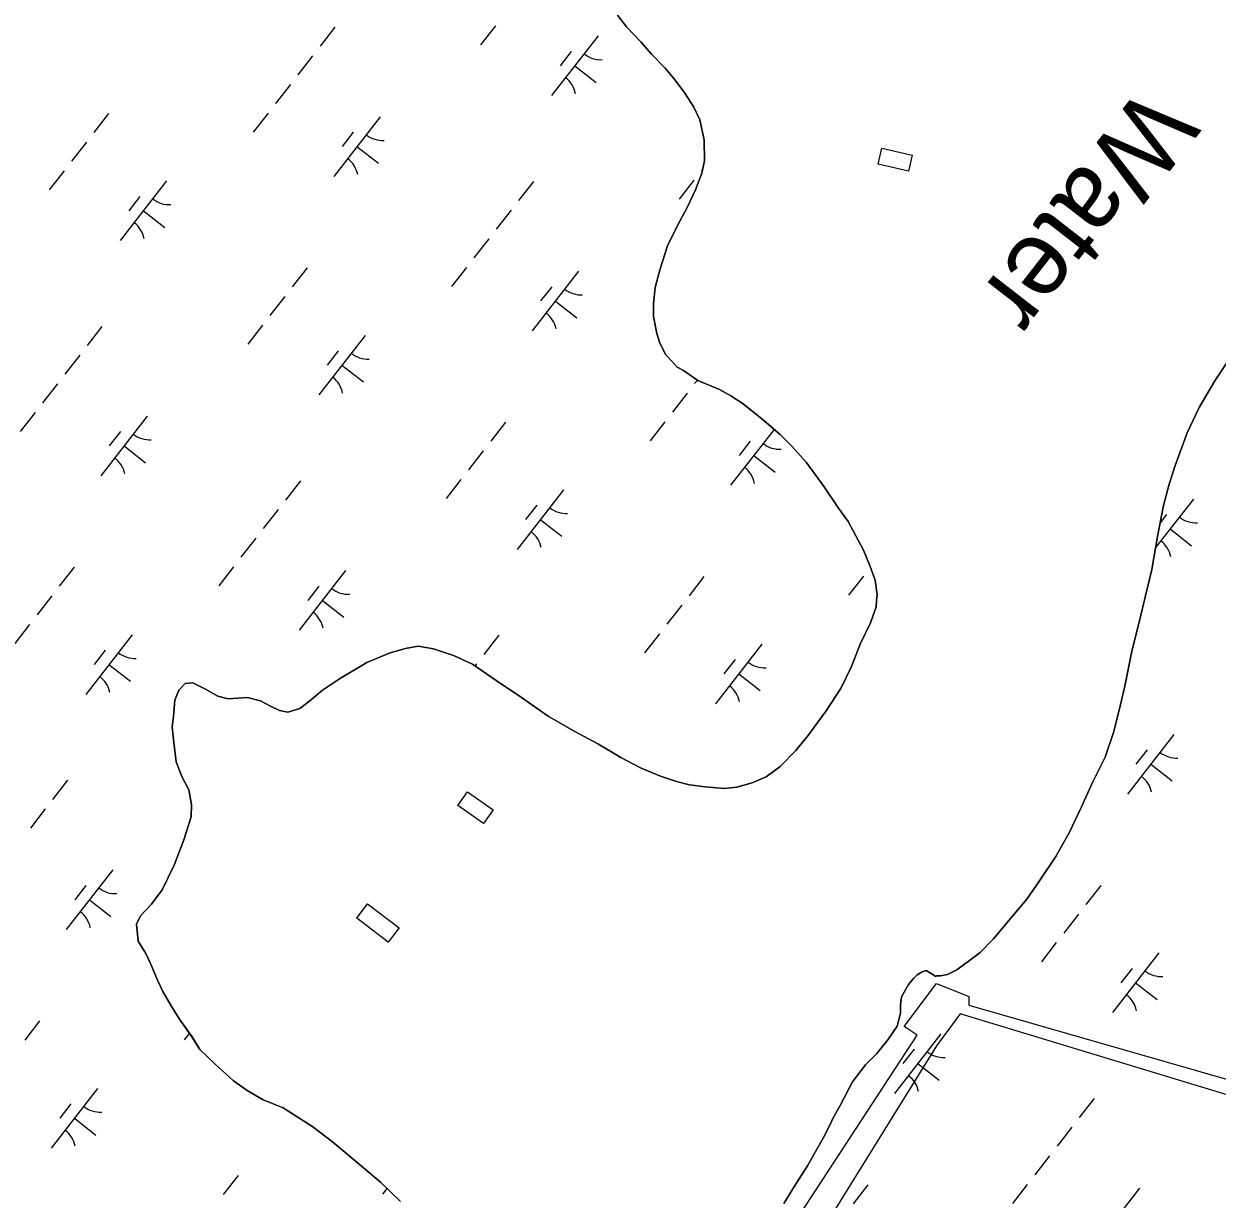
# Model space of a CAD drawing. Extents: x 3888273 to 3909528, y 158682 to 181032.
# Drawn here: x 3900792 to 3901581, y 166620 to 167398 of the extents above; entities that cross this region are included whole.
import ezdxf

# ---------------------------------------------------------------- set-up
doc = ezdxf.new("R2010")
doc.units = 0
for name, color, linetype in [('V-CHAN-DOCK', 7, 'Continuous'), ('V-RIVR-IDEN', 7, 'Continuous'), ('V-TOPO-SHOR', 7, 'Continuous'), ('V-WETL-SWMP', 7, 'Continuous')]:
    doc.layers.add(name, color=color, linetype=linetype)

msp = doc.modelspace()

# ---------------------------------------------------------------- linework, layer by layer
at = {"layer": 'V-CHAN-DOCK'}
for points in [[(3901359.19, 167315.46), (3901379.27, 167310.82), (3901376.84, 167300.28), (3901356.76, 167304.91)], [(3901085.16, 166889.63), (3901102.07, 166877.69), (3901095.68, 166868.63), (3901078.76, 166880.57)], [(3901018.99, 166815.5), (3901039.89, 166799.58), (3901032.69, 166790.14), (3901011.8, 166806.06)], [(3901411.01, 166742.85), (3901395.38, 166721.53), (3901307.23, 166579.35), (3901293.01, 166569.4), (3901237.56, 166563.71), (3901256.04, 166579.35), (3901284.48, 166582.19), (3901294.43, 166593.57), (3901382.58, 166728.63), (3901374.05, 166734.32), (3901395.38, 166762.76), (3901416.7, 166754.23), (3901416.7, 166748.54), (3901654.13, 166680.29), (3901770.72, 166643.33), (3901907.2, 166600.68), (3901901.52, 166590.72), (3901701.05, 166654.7)]]:
    msp.add_lwpolyline(points, close=True, dxfattribs=at)
at = {"layer": 'V-TOPO-SHOR'}
for points in [[(3901223.8, 167263.77), (3901230.62, 167276.66), (3901235.92, 167287.99), (3901240.05, 167298.9), (3901241.89, 167307.08), (3901241.72, 167321.05), (3901238.84, 167334.21), (3901234.85, 167342.7), (3901228.91, 167351.95), (3901222.6, 167360.41), (3901215.9, 167368.48), (3901206.85, 167377.68), (3901199.77, 167385.74), (3901190.33, 167395.72), (3901184.41, 167403.41)], [(3900939.39, 166691.94), (3900930.38, 166698.43), (3900918.21, 166709.53), (3900908, 166719.11), (3900902.84, 166727.59), (3900894.55, 166739.13), (3900889.01, 166747.99), (3900883.45, 166757.62), (3900880.26, 166764.57), (3900875.46, 166776.16), (3900872.27, 166782.72), (3900867.12, 166790.8), (3900866.21, 166802.05), (3900868.85, 166807.52), (3900876.13, 166815.37), (3900883, 166824.77), (3900890.95, 166841.18), (3900897.34, 166857.95), (3900902.2, 166873.15), (3900902.49, 166881.3), (3900900.81, 166890.98), (3900896.04, 166899.85), (3900892.43, 166909.51), (3900890.72, 166922.3), (3900889.82, 166932.38), (3900890.5, 166939.77), (3900891.54, 166950.26), (3900894.17, 166956.89), (3900898.39, 166961.21), (3900903.43, 166961.67), (3900911.24, 166957.88), (3900919.84, 166952.94), (3900926.85, 166951.09), (3900939.65, 166952.02), (3900948.21, 166949.8), (3900954.86, 166946.39), (3900960.72, 166943.36), (3900966.16, 166942.26), (3900974.29, 166944.69), (3900980.82, 166949.82), (3900989.27, 166956.91), (3901000.44, 166964.42), (3901018.55, 166975.13), (3901034, 166981.53), (3901044.05, 166984.38), (3901052.57, 166986.03), (3901062.69, 166984.22), (3901075.94, 166979.73), (3901088.43, 166974.06), (3901104.09, 166963.38), (3901120.93, 166951.95), (3901138.55, 166939.74), (3901155.75, 166929.86), (3901171.77, 166921.14), (3901186.63, 166912.39), (3901199.53, 166905.57), (3901212.8, 166899.91), (3901223.32, 166896.55), (3901231.89, 166894.32), (3901242.38, 166892.9), (3901254.82, 166891.89), (3901263.35, 166892.77), (3901273.41, 166895.62), (3901282.67, 166899.61), (3901291.91, 166906.33), (3901302.25, 166916.94), (3901310.28, 166926.74), (3901322.5, 166943.2), (3901332.4, 166958.46), (3901339.21, 166972.52), (3901344.85, 166987.34), (3901351.67, 167001.4), (3901355.42, 167011.93), (3901355.75, 167016.2), (3901356.09, 167020.09), (3901354.81, 167029.77), (3901351.59, 167038.66), (3901347.19, 167049.48), (3901336.86, 167068.37), (3901330.54, 167077.22), (3901321.04, 167091.46), (3901309.2, 167107.62), (3901299.75, 167118.37), (3901291.89, 167126.04), (3901279.73, 167136.36), (3901267.57, 167146.31), (3901259.35, 167151.64), (3901251.93, 167155.82), (3901237.49, 167161.85), (3901228.09, 167168.33), (3901223.79, 167170.61), (3901220.25, 167174.44), (3901216.32, 167178.66), (3901212.34, 167186.38), (3901210.32, 167192.95), (3901208.24, 167204.18), (3901208.13, 167212.72), (3901209.16, 167223.21), (3901212.5, 167235.68), (3901217.36, 167250.88), (3901223.8, 167263.77)], [(3901591.67, 167179.84), (3901579.48, 167161.44), (3901569.21, 167143.85), (3901561.27, 167127.05), (3901553.39, 167105.61), (3901549.27, 167093.14), (3901545.56, 167079.11), (3901541.55, 167058.49), (3901537.94, 167036.71), (3901533.51, 167018.41), (3901529.08, 167000.11), (3901524.64, 166982.58), (3901519.88, 166959.62), (3901516.19, 166943.67), (3901512.5, 166928.87), (3901506.88, 166912.49), (3901498.55, 166895.7), (3901491.37, 166879.69), (3901483.43, 166862.9), (3901474.31, 166846.87), (3901463.64, 166830.83), (3901455.25, 166818.69), (3901445.69, 166807.31), (3901433.06, 166792.41), (3901424.25, 166783.37), (3901418.1, 166778.64), (3901408.86, 166771.92), (3901402.69, 166768.74), (3901398.04, 166767.9), (3901395.33, 166767.87), (3901394.94, 166767.48), (3901391.81, 166769.38), (3901389.07, 166771.29), (3901387.91, 166771.27), (3901385.98, 166770.47), (3901382.51, 166768.49), (3901380.21, 166766.13), (3901376.77, 166762.2), (3901372.21, 166753.99), (3901371.5, 166748.55), (3901371.57, 166743.12), (3901369.35, 166734.55), (3901363.25, 166725.55), (3901355.98, 166716.53), (3901348.31, 166709.06), (3901339.91, 166697.7), (3901331.57, 166682.07), (3901327.01, 166673.86), (3901325.12, 166669.57), (3901320.58, 166660.97), (3901316.02, 166652.76), (3901309.94, 166642.2), (3901304.61, 166633.6), (3901300.42, 166626.95), (3901294.34, 166617.17)], [(3901040.84, 166618.67), (3901027.48, 166631.32), (3901012.18, 166644.33), (3900995.71, 166658.09), (3900982.77, 166668.02), (3900963.21, 166680.59), (3900949.95, 166685.86), (3900939.39, 166691.94)]]:
    msp.add_lwpolyline(points, dxfattribs=at)
at = {"layer": 'V-WETL-SWMP'}
for p, q in [((3901184.41, 167403.41), (3901190.33, 167395.72)), ((3900997.39, 167395.53), (3900987.57, 167382.9)), ((3901103.63, 167396.49), (3901093.8, 167383.87)), ((3901190.33, 167395.72), (3901199.77, 167385.74)), ((3901171.47, 167389.7), (3901140.76, 167350.24)), ((3901199.77, 167385.74), (3901206.85, 167377.68)), ((3901153.71, 167379.44), (3901146.34, 167369.97)), ((3901206.85, 167377.68), (3901215.9, 167368.48)), ((3900982.65, 167376.59), (3900972.83, 167363.96)), ((3901156.11, 167369.97), (3901170.32, 167358.91)), ((3901215.9, 167368.48), (3901222.6, 167360.41)), ((3900967.92, 167357.64), (3900958.09, 167345.02)), ((3901222.6, 167360.41), (3901228.91, 167351.95)), ((3901228.91, 167351.95), (3901234.85, 167342.7)), ((3900847.71, 167338.46), (3900837.89, 167325.83)), ((3900953.18, 167338.7), (3900943.35, 167326.07)), ((3901234.85, 167342.7), (3901238.84, 167334.21)), ((3901027.32, 167336.23), (3900996.62, 167296.77)), ((3901238.84, 167334.21), (3901241.72, 167321.05)), ((3901009.56, 167325.97), (3901002.19, 167316.5)), ((3900832.98, 167319.52), (3900823.15, 167306.89)), ((3901011.97, 167316.5), (3901026.17, 167305.44)), ((3901241.72, 167321.05), (3901241.89, 167307.08)), ((3901241.89, 167307.08), (3901240.05, 167298.9)), ((3900818.24, 167300.58), (3900808.41, 167287.95)), ((3901240.05, 167298.9), (3901235.92, 167287.99)), ((3901240.7, 167301.8), (3901239.82, 167300.66)), ((3900886.08, 167293.78), (3900855.37, 167254.32)), ((3901128.67, 167293.38), (3901118.85, 167280.75)), ((3901234.91, 167294.35), (3901225.08, 167281.72)), ((3900868.32, 167283.52), (3900860.95, 167274.05)), ((3901235.92, 167287.99), (3901230.62, 167276.66)), ((3901230.62, 167276.66), (3901223.8, 167263.77)), ((3900870.73, 167274.05), (3900884.93, 167263)), ((3901113.93, 167274.44), (3901104.11, 167261.81)), ((3901223.8, 167263.77), (3901217.36, 167250.88)), ((3901099.2, 167255.5), (3901089.37, 167242.87)), ((3901217.36, 167250.88), (3901212.5, 167235.68)), ((3900978.99, 167236.31), (3900969.17, 167223.69)), ((3901084.46, 167236.56), (3901074.63, 167223.93)), ((3901212.5, 167235.68), (3901209.16, 167223.21)), ((3901158.6, 167234.08), (3901127.9, 167194.62)), ((3901140.84, 167223.83), (3901133.47, 167214.36)), ((3901209.16, 167223.21), (3901208.13, 167212.72)), ((3900964.26, 167217.37), (3900954.43, 167204.74)), ((3901143.25, 167214.35), (3901157.46, 167203.3)), ((3901208.13, 167212.72), (3901208.24, 167204.18)), ((3901208.24, 167204.18), (3901210.32, 167192.95)), ((3900843.28, 167197.46), (3900833.46, 167184.84)), ((3900949.52, 167198.43), (3900939.69, 167185.8)), ((3901017.36, 167191.63), (3900986.66, 167152.17)), ((3901210.32, 167192.95), (3901212.34, 167186.38)), ((3900999.6, 167181.38), (3900992.23, 167171.91)), ((3901212.34, 167186.38), (3901216.32, 167178.66)), ((3900828.55, 167178.52), (3900818.72, 167165.89)), ((3901216.32, 167178.66), (3901220.25, 167174.44)), ((3901220.25, 167174.44), (3901223.79, 167170.61)), ((3901579.48, 167161.44), (3901591.67, 167179.84)), ((3901002.01, 167171.9), (3901016.21, 167160.85)), ((3901223.79, 167170.61), (3901228.09, 167168.33)), ((3901228.09, 167168.33), (3901237.49, 167161.85)), ((3900813.81, 167159.58), (3900803.98, 167146.95)), ((3901237.23, 167162.03), (3901235.39, 167159.67)), ((3901237.49, 167161.85), (3901251.93, 167155.82)), ((3901569.21, 167143.85), (3901579.48, 167161.44)), ((3901230.48, 167153.35), (3901220.65, 167140.73)), ((3901251.93, 167155.82), (3901259.35, 167151.64)), ((3901259.35, 167151.64), (3901267.57, 167146.31)), ((3901267.57, 167146.31), (3901279.73, 167136.36)), ((3901561.27, 167127.05), (3901569.21, 167143.85)), ((3900799.07, 167140.64), (3900789.25, 167128.01)), ((3900873.21, 167138.16), (3900842.51, 167098.7)), ((3901110.28, 167134.17), (3901100.45, 167121.54)), ((3901215.74, 167134.41), (3901205.91, 167121.78)), ((3901279.73, 167136.36), (3901291.89, 167126.04)), ((3900855.46, 167127.91), (3900848.09, 167118.44)), ((3901287.91, 167129.41), (3901259.18, 167092.48)), ((3901291.89, 167126.04), (3901299.75, 167118.37)), ((3901553.39, 167105.61), (3901561.27, 167127.05)), ((3900857.86, 167118.43), (3900872.07, 167107.38)), ((3901272.12, 167121.68), (3901264.76, 167112.21)), ((3901299.75, 167118.37), (3901309.2, 167107.62)), ((3901095.54, 167115.23), (3901085.71, 167102.6)), ((3901274.53, 167112.21), (3901288.74, 167101.15)), ((3901309.2, 167107.62), (3901321.04, 167091.46)), ((3901549.27, 167093.14), (3901553.39, 167105.61)), ((3900974.57, 167095.32), (3900964.74, 167082.69)), ((3901080.8, 167096.29), (3901070.97, 167083.66)), ((3901148.64, 167089.49), (3901117.94, 167050.03)), ((3901321.04, 167091.46), (3901330.54, 167077.22)), ((3901545.56, 167079.11), (3901549.27, 167093.14)), ((3901130.88, 167079.23), (3901123.51, 167069.76)), ((3901565.31, 167083.26), (3901540.34, 167051.17)), ((3901541.55, 167058.49), (3901545.56, 167079.11)), ((3900959.83, 167076.38), (3900950, 167063.75)), ((3901133.29, 167069.76), (3901147.49, 167058.71)), ((3901330.54, 167077.22), (3901336.86, 167068.37)), ((3901547.55, 167073.01), (3901543.32, 167067.56)), ((3901336.86, 167068.37), (3901347.19, 167049.48)), ((3901549.96, 167063.53), (3901564.16, 167052.48)), ((3900945.09, 167057.43), (3900935.26, 167044.81)), ((3901537.94, 167036.71), (3901541.55, 167058.49)), ((3901347.19, 167049.48), (3901351.59, 167038.66)), ((3900824.89, 167038.25), (3900815.06, 167025.62)), ((3900930.35, 167038.49), (3900920.53, 167025.87)), ((3901351.59, 167038.66), (3901354.81, 167029.77)), ((3901004.49, 167036.02), (3900973.79, 166996.56)), ((3901241.56, 167032.02), (3901231.73, 167019.4)), ((3901347.02, 167032.27), (3901337.19, 167019.64)), ((3901533.51, 167018.41), (3901537.94, 167036.71)), ((3900986.74, 167025.76), (3900979.37, 167016.29)), ((3901354.81, 167029.77), (3901356.09, 167020.08)), ((3900810.15, 167019.31), (3900800.33, 167006.68)), ((3900989.14, 167016.29), (3901003.35, 167005.24)), ((3901355.75, 167016.2), (3901355.42, 167011.92)), ((3901356.09, 167020.08), (3901355.75, 167016.2)), ((3901529.08, 167000.11), (3901533.51, 167018.41)), ((3901226.82, 167013.08), (3901216.99, 167000.46)), ((3901355.42, 167011.92), (3901351.67, 167001.4)), ((3900795.41, 167000.37), (3900785.59, 166987.74)), ((3901351.67, 167001.4), (3901344.85, 166987.34)), ((3901524.64, 166982.59), (3901529.08, 167000.11)), ((3900863.25, 166993.57), (3900832.55, 166954.11)), ((3901105.85, 166993.17), (3901096.02, 166980.55)), ((3901212.08, 166994.14), (3901202.26, 166981.51)), ((3900845.5, 166983.31), (3900838.13, 166973.84)), ((3901044.05, 166984.37), (3901034, 166981.53)), ((3901052.57, 166986.03), (3901044.05, 166984.37)), ((3901062.69, 166984.22), (3901052.57, 166986.03)), ((3901075.94, 166979.73), (3901062.69, 166984.22)), ((3901279.92, 166987.35), (3901249.22, 166947.88)), ((3901344.85, 166987.34), (3901339.21, 166972.52)), ((3901018.55, 166975.13), (3901000.44, 166964.42)), ((3901034, 166981.53), (3901018.55, 166975.13)), ((3901088.43, 166974.06), (3901075.94, 166979.73)), ((3901262.16, 166977.09), (3901254.8, 166967.62)), ((3901519.88, 166959.62), (3901524.64, 166982.59)), ((3900847.9, 166973.84), (3900862.11, 166962.79)), ((3901104.09, 166963.38), (3901088.43, 166974.06)), ((3901091.11, 166974.23), (3901090.09, 166972.93)), ((3901264.57, 166967.61), (3901278.78, 166956.56)), ((3901339.21, 166972.52), (3901332.4, 166958.46)), ((3900898.39, 166961.21), (3900894.17, 166956.89)), ((3900903.43, 166961.66), (3900898.39, 166961.21)), ((3900911.24, 166957.88), (3900903.43, 166961.66)), ((3901000.44, 166964.42), (3900989.27, 166956.91)), ((3901120.93, 166951.95), (3901104.09, 166963.38)), ((3901516.19, 166943.66), (3901519.88, 166959.62)), ((3900894.17, 166956.89), (3900891.54, 166950.26)), ((3900919.84, 166952.94), (3900911.24, 166957.88)), ((3900926.85, 166951.09), (3900919.84, 166952.94)), ((3900939.65, 166952.02), (3900926.85, 166951.09)), ((3900948.21, 166949.8), (3900939.65, 166952.02)), ((3900989.27, 166956.91), (3900980.82, 166949.82)), ((3901138.55, 166939.74), (3901120.93, 166951.95)), ((3901332.4, 166958.46), (3901322.5, 166943.2)), ((3900891.54, 166950.26), (3900890.5, 166939.77)), ((3900954.86, 166946.39), (3900948.21, 166949.8)), ((3900960.72, 166943.36), (3900954.86, 166946.39)), ((3900966.17, 166942.26), (3900960.72, 166943.36)), ((3900974.29, 166944.69), (3900966.17, 166942.26)), ((3900980.82, 166949.82), (3900974.29, 166944.69)), ((3901512.5, 166928.87), (3901516.19, 166943.66)), ((3900890.5, 166939.77), (3900889.82, 166932.38)), ((3901155.75, 166929.87), (3901138.55, 166939.74)), ((3901322.5, 166943.2), (3901310.28, 166926.74)), ((3900889.82, 166932.38), (3900890.72, 166922.3)), ((3901171.77, 166921.14), (3901155.75, 166929.87)), ((3901506.88, 166912.49), (3901512.5, 166928.87)), ((3901552.44, 166927.65), (3901521.74, 166888.19)), ((3900890.72, 166922.3), (3900892.43, 166909.51)), ((3901186.63, 166912.39), (3901171.77, 166921.14)), ((3901310.28, 166926.74), (3901302.25, 166916.94)), ((3901199.53, 166905.57), (3901186.63, 166912.39)), ((3901302.25, 166916.94), (3901291.9, 166906.33)), ((3901498.55, 166895.7), (3901506.88, 166912.49)), ((3901534.69, 166917.39), (3901527.32, 166907.92)), ((3900892.43, 166909.51), (3900896.04, 166899.85)), ((3901212.8, 166899.91), (3901199.53, 166905.57)), ((3901291.9, 166906.33), (3901282.67, 166899.61)), ((3901537.09, 166907.92), (3901551.3, 166896.86)), ((3900820.46, 166897.25), (3900810.63, 166884.63)), ((3900896.04, 166899.85), (3900900.81, 166890.98)), ((3901223.32, 166896.55), (3901212.8, 166899.91)), ((3901231.89, 166894.32), (3901223.32, 166896.55)), ((3901282.67, 166899.61), (3901273.41, 166895.62)), ((3900900.81, 166890.98), (3900902.49, 166881.3)), ((3901242.38, 166892.9), (3901231.89, 166894.32)), ((3901254.82, 166891.89), (3901242.38, 166892.9)), ((3901263.35, 166892.77), (3901254.82, 166891.89)), ((3901273.41, 166895.62), (3901263.35, 166892.77)), ((3901491.37, 166879.69), (3901498.55, 166895.7)), ((3900902.49, 166881.3), (3900902.2, 166873.15)), ((3900805.72, 166878.31), (3900795.9, 166865.69)), ((3900902.2, 166873.15), (3900897.34, 166857.95)), ((3901483.43, 166862.9), (3901491.37, 166879.69)), ((3900897.34, 166857.95), (3900890.95, 166841.18)), ((3901474.31, 166846.88), (3901483.43, 166862.9)), ((3900890.95, 166841.18), (3900883, 166824.77)), ((3901463.64, 166830.83), (3901474.31, 166846.88)), ((3900850.39, 166837.96), (3900819.68, 166798.49)), ((3900832.63, 166827.7), (3900825.26, 166818.23)), ((3901455.25, 166818.69), (3901463.64, 166830.83)), ((3901504.12, 166827.74), (3901494.29, 166815.11)), ((3900835.04, 166818.23), (3900849.24, 166807.17)), ((3900883, 166824.77), (3900876.13, 166815.37)), ((3901445.69, 166807.31), (3901455.25, 166818.69)), ((3900876.13, 166815.37), (3900868.86, 166807.52)), ((3900868.86, 166807.52), (3900866.21, 166802.05)), ((3900866.21, 166802.05), (3900867.12, 166790.8)), ((3901433.06, 166792.41), (3901445.69, 166807.31)), ((3901489.38, 166808.79), (3901479.55, 166796.17)), ((3900867.12, 166790.8), (3900872.27, 166782.72)), ((3901424.25, 166783.37), (3901433.06, 166792.41)), ((3901474.64, 166789.85), (3901464.82, 166777.22)), ((3900872.27, 166782.72), (3900875.46, 166776.16)), ((3901408.86, 166771.92), (3901418.1, 166778.63)), ((3901418.1, 166778.63), (3901424.25, 166783.37)), ((3901542.48, 166783.06), (3901511.78, 166743.59)), ((3900875.46, 166776.16), (3900880.26, 166764.57)), ((3901382.51, 166768.49), (3901385.98, 166770.47)), ((3901385.98, 166770.47), (3901387.91, 166771.27)), ((3901387.91, 166771.27), (3901389.07, 166771.29)), ((3901389.07, 166771.29), (3901391.81, 166769.38)), ((3901402.69, 166768.74), (3901408.86, 166771.92)), ((3901524.73, 166772.8), (3901517.36, 166763.33)), ((3900880.26, 166764.57), (3900883.45, 166757.62)), ((3901372.21, 166754), (3901376.77, 166762.2)), ((3901376.77, 166762.2), (3901380.21, 166766.13)), ((3901380.21, 166766.13), (3901382.51, 166768.49)), ((3901391.81, 166769.38), (3901394.94, 166767.48)), ((3901394.94, 166767.48), (3901395.33, 166767.87)), ((3901395.33, 166767.87), (3901398.04, 166767.9)), ((3901398.04, 166767.9), (3901402.69, 166768.74)), ((3901527.13, 166763.32), (3901541.34, 166752.27)), ((3900883.45, 166757.62), (3900889, 166747.99)), ((3901371.5, 166748.55), (3901372.21, 166754)), ((3900889, 166747.99), (3900894.55, 166739.13)), ((3901371.57, 166743.12), (3901371.5, 166748.55)), ((3900894.55, 166739.13), (3900902.85, 166727.59)), ((3901369.35, 166734.55), (3901371.57, 166743.12)), ((3900802.06, 166738.04), (3900792.24, 166725.41)), ((3901363.25, 166725.55), (3901369.35, 166734.55)), ((3900901.1, 166730.02), (3900897.7, 166725.66)), ((3900902.85, 166727.59), (3900908, 166719.11)), ((3901355.98, 166716.53), (3901363.25, 166725.55)), ((3901398.34, 166729.59), (3901367.63, 166690.12)), ((3900908, 166719.11), (3900918.21, 166709.53)), ((3901348.31, 166709.06), (3901355.98, 166716.53)), ((3901380.58, 166719.33), (3901373.21, 166709.86)), ((3900918.21, 166709.53), (3900930.38, 166698.43)), ((3901339.91, 166697.7), (3901348.31, 166709.06)), ((3901382.98, 166709.85), (3901397.19, 166698.8)), ((3900840.43, 166693.36), (3900809.72, 166653.9)), ((3900930.38, 166698.43), (3900939.39, 166691.94)), ((3900939.39, 166691.94), (3900949.95, 166685.86)), ((3901331.57, 166682.07), (3901339.91, 166697.7)), ((3900822.67, 166683.11), (3900815.3, 166673.63)), ((3900949.95, 166685.86), (3900963.21, 166680.59)), ((3901499.69, 166686.74), (3901489.86, 166674.11)), ((3900963.21, 166680.59), (3900982.77, 166668.02)), ((3901327.01, 166673.86), (3901331.57, 166682.07)), ((3900825.08, 166673.63), (3900839.28, 166662.58)), ((3900982.77, 166668.02), (3900995.71, 166658.09)), ((3901320.57, 166660.97), (3901325.12, 166669.57)), ((3901325.12, 166669.57), (3901327.01, 166673.86)), ((3901484.95, 166667.8), (3901475.12, 166655.17)), ((3901316.02, 166652.76), (3901320.57, 166660.97)), ((3900995.71, 166658.09), (3901012.18, 166644.32)), ((3901309.94, 166642.2), (3901316.02, 166652.76)), ((3901012.18, 166644.32), (3901027.48, 166631.32)), ((3901470.21, 166648.86), (3901460.39, 166636.23)), ((3900933.34, 166635.9), (3900923.52, 166623.27)), ((3901304.61, 166633.6), (3901309.94, 166642.2)), ((3901027.48, 166631.32), (3901040.84, 166618.67)), ((3901300.42, 166626.95), (3901304.61, 166633.6)), ((3901350.01, 166629.67), (3901340.19, 166617.04)), ((3901455.47, 166629.91), (3901445.65, 166617.29)), ((3901031.84, 166627.19), (3901028.98, 166623.51)), ((3901294.33, 166617.17), (3901300.42, 166626.95)), ((3901529.62, 166627.44), (3901498.91, 166587.98))]:
    msp.add_line(p, q, dxfattribs=at)
for centre, start, end in [((3901173.26, 167391.62), 231.34298, 272.88664), ((3901139.34, 167348.02), 11.34298, 52.88663), ((3901029.12, 167338.15), 231.34298, 272.88664), ((3900995.19, 167294.55), 11.34298, 52.88663), ((3900887.88, 167295.7), 231.34298, 272.88664), ((3900853.95, 167252.1), 11.34298, 52.88663), ((3901160.4, 167236.01), 231.34298, 272.88664), ((3901126.47, 167192.41), 11.34298, 52.88663), ((3901019.16, 167193.56), 231.34298, 272.88664), ((3900985.23, 167149.96), 11.34298, 52.88663), ((3900875.01, 167140.09), 231.34298, 272.88664), ((3901291.68, 167133.86), 231.34298, 272.88664), ((3900841.09, 167096.49), 11.34298, 52.88663), ((3901257.76, 167090.26), 11.34298, 52.88663), ((3901150.44, 167091.41), 231.34298, 272.88664), ((3901567.11, 167085.19), 231.34298, 272.88664), ((3901116.51, 167047.81), 11.34298, 52.88663), ((3901533.18, 167041.59), 11.34298, 52.88663), ((3901006.29, 167037.94), 231.34298, 272.88664), ((3900972.37, 166994.34), 11.34298, 52.88663), ((3900865.05, 166995.49), 231.34298, 272.88664), ((3901281.72, 166989.27), 231.34298, 272.88664), ((3900831.13, 166951.89), 11.34298, 52.88663), ((3901247.79, 166945.67), 11.34298, 52.88663), ((3901554.24, 166929.57), 231.34298, 272.88664), ((3901520.32, 166885.97), 11.34298, 52.88663), ((3900852.19, 166839.88), 231.34298, 272.88664), ((3900818.26, 166796.28), 11.34298, 52.88663), ((3901544.28, 166784.98), 231.34298, 272.88664), ((3901510.36, 166741.38), 11.34298, 52.88663), ((3901400.13, 166731.51), 231.34298, 272.88664), ((3901366.21, 166687.91), 11.34298, 52.88663), ((3900842.23, 166695.29), 231.34298, 272.88664), ((3900808.3, 166651.69), 11.34298, 52.88663)]:
    msp.add_arc(centre, 17.62, start, end, dxfattribs=at)

# ---------------------------------------------------------------- texts
at = {"layer": 'V-RIVR-IDEN'}
msp.add_text('Water', height=50, rotation=232.11852, dxfattribs=at).set_placement((3901531.56, 167358.23))

doc.saveas('drawing.dxf')
